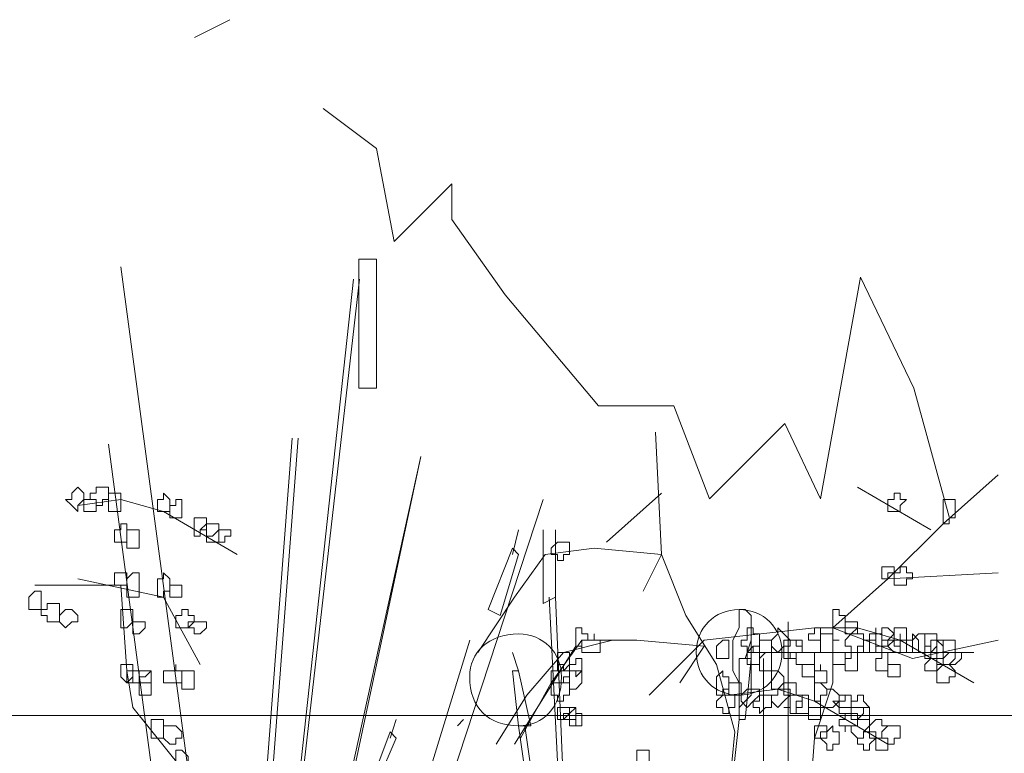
# Model space of a CAD drawing. Header units: millimetres. Extents: x 14400 to 93787, y -21104 to 39413.
# Tile 306 of 328: x 62908 to 62935, y 19719 to 19739. Entities that reach past the tile are written whole.
import ezdxf

# ---------------------------------------------------------------- set-up
doc = ezdxf.new("R2010")
doc.units = ezdxf.units.MM
doc.layers.add('_MODUS - zielen', color=66, linetype='Continuous', lineweight=9)
doc.layers.add('Widok', color=1, linetype='Continuous', lineweight=15)

msp = doc.modelspace()

# ---------------------------------------------------------------- linework, layer by layer
at = {"layer": '_MODUS - zielen', "transparency": 33554687}
for p, q in [((62913.05919, 19738.26269), (62914.01919, 19738.74269)), ((62917.97919, 19735.26269), (62916.53919, 19736.34269)), ((62918.45919, 19732.74269), (62917.97919, 19735.26269)), ((62920.01919, 19734.30269), (62918.45919, 19732.74269)), ((62920.01919, 19733.34269), (62920.01919, 19734.30269)), ((62921.45919, 19731.30269), (62920.01919, 19733.34269)), ((62917.97919, 19732.26269), (62917.49919, 19732.26269)), ((62917.49919, 19732.26269), (62917.49919, 19728.78269)), ((62917.97919, 19728.78269), (62917.97919, 19732.26269)), ((62931.05919, 19731.78269), (62929.97919, 19725.78269)), ((62932.49919, 19728.78269), (62931.05919, 19731.78269)), ((62923.97919, 19728.30269), (62921.45919, 19731.30269)), ((62917.49919, 19728.78269), (62917.97919, 19728.78269)), ((62933.45919, 19725.30269), (62932.49919, 19728.78269)), ((62926.01919, 19728.30269), (62923.97919, 19728.30269)), ((62926.97919, 19725.78269), (62926.01919, 19728.30269)), ((62929.01919, 19727.82269), (62926.97919, 19725.78269)), ((62929.97919, 19725.78269), (62929.01919, 19727.82269))]:
    msp.add_line(p, q, dxfattribs=at)
for points in [[(62911.06705, 19732.05901), (62914.87271, 19703.59929), (62914.87271, 19703.59929)], [(62911.06705, 19732.05901), (62914.87271, 19703.59929), (62914.87271, 19703.59929)], [(62917.35466, 19731.72808), (62914.21086, 19702.77197), (62914.21086, 19702.77197)], [(62917.52013, 19731.72808), (62914.21086, 19702.77197), (62914.21086, 19702.77197)], [(62915.70003, 19727.42603), (62913.87993, 19703.59929), (62913.87993, 19703.59929)], [(62915.86549, 19727.42603), (62914.04539, 19703.59929), (62914.04539, 19703.59929)], [(62926.17771, 19714.35441), (62927.50142, 19717.82915), (62927.66688, 19719.48378), (62927.17049, 19721.30388), (62926.34318, 19722.62759), (62925.68132, 19724.28222), (62925.51586, 19727.59149)], [(62910.73612, 19727.26056), (62913.87993, 19703.59929), (62913.87993, 19703.59929)], [(62910.73612, 19727.26056), (62913.87993, 19703.59929), (62913.87993, 19703.59929)], [(62919.17476, 19726.92964), (62914.04539, 19703.59929), (62914.04539, 19703.59929)], [(62919.17476, 19726.92964), (62914.21086, 19703.59929), (62914.21086, 19703.59929)], [(62929.65244, 19714.85081), (62929.65244, 19717.16729), (62929.81791, 19719.31832), (62930.3143, 19720.80749), (62930.3143, 19722.29666), (62931.80347, 19723.62037), (62933.29264, 19725.10954), (62934.78181, 19726.43325)], [(62930.97615, 19726.10232), (62932.96171, 19724.94408), (62932.96171, 19724.94408)], [(62909.90881, 19725.60593), (62911.06705, 19725.77139), (62912.22529, 19725.44047), (62914.21086, 19724.28222)], [(62922.48403, 19725.77139), (62915.20364, 19703.59929), (62915.20364, 19703.59929)], [(62922.48403, 19725.77139), (62915.20364, 19703.59929), (62915.20364, 19703.59929)], [(62924.19215, 19724.61315), (62925.68132, 19725.93686), (62925.68132, 19725.93686)], [(62921.82218, 19724.94408), (62921.65671, 19724.28222), (62921.65671, 19724.28222)], [(62922.48403, 19724.94408), (62922.48403, 19722.95851), (62922.81496, 19723.12398)], [(62922.81496, 19724.94408), (62922.81496, 19723.12398), (62922.81496, 19723.12398)], [(62925.18493, 19723.28944), (62925.68132, 19724.28222), (62923.86122, 19724.44769), (62922.53752, 19724.28222), (62921.7102, 19723.12398), (62920.71742, 19721.63481)], [(62921.82218, 19724.28222), (62921.65671, 19724.44769), (62920.99486, 19722.79305), (62921.32578, 19722.62759)], [(62921.82218, 19724.28222), (62921.32578, 19722.62759), (62921.32578, 19722.62759)], [(62909.90881, 19723.62037), (62912.22529, 19723.12398), (62913.21808, 19721.30388)], [(62930.3143, 19722.29666), (62931.80347, 19723.62037), (62934.78181, 19723.78583)], [(62908.75056, 19723.45491), (62911.06705, 19723.45491), (62911.23251, 19721.13842), (62911.39798, 19720.14564), (62912.72168, 19718.491), (62913.21808, 19717.33276)], [(62922.64949, 19723.12398), (62923.64227, 19703.43383), (62922.81496, 19723.12398)], [(62925.35039, 19720.47656), (62926.83957, 19721.96573), (62929.81791, 19722.29666), (62930.97615, 19722.29666), (62932.1344, 19721.96573), (62934.11996, 19720.80749)], [(62929.10257, 19722.46212), (62929.10257, 19703.43383), (62929.10257, 19703.43383)], [(62930.3143, 19722.29666), (62932.46532, 19721.46934), (62934.78181, 19721.96573)], [(62924.35761, 19721.96573), (62923.03391, 19721.63481), (62922.04113, 19720.47656), (62921.21381, 19719.15286)], [(62923.36483, 19721.80027), (62922.53752, 19720.47656), (62921.7102, 19719.15286)], [(62926.17771, 19720.80749), (62926.83957, 19721.80027), (62925.01947, 19721.96573), (62923.5303, 19721.96573), (62922.70298, 19720.80749), (62921.87566, 19719.31832)], [(62928.10979, 19721.96573), (62927.94432, 19721.46934), (62927.94432, 19721.46934)], [(62921.65671, 19721.63481), (62921.82218, 19721.13842), (62921.82218, 19721.13842)], [(62927.99781, 19721.63481), (62929.65244, 19721.63481), (62931.14162, 19721.63481), (62934.11996, 19721.63481)], [(62928.10979, 19721.46934), (62927.77886, 19721.46934), (62927.77886, 19719.81471), (62927.94432, 19719.81471)], [(62928.10979, 19721.46934), (62927.94432, 19719.81471), (62927.94432, 19719.81471)], [(62928.44071, 19721.46934), (62928.44071, 19703.43383), (62928.44071, 19703.43383)], [(62921.82218, 19721.13842), (62921.65671, 19721.13842), (62921.82218, 19719.64925), (62922.1531, 19719.64925)], [(62921.82218, 19721.13842), (62922.1531, 19719.64925), (62922.1531, 19719.64925)], [(62927.50142, 19720.47656), (62928.82513, 19720.64203), (62929.81791, 19720.3111), (62931.80347, 19719.15286)], [(62918.51291, 19719.81471), (62918.34744, 19719.31832), (62918.34744, 19719.31832)], [(62920.16754, 19719.64925), (62920.333, 19719.81471), (62920.333, 19719.81471)], [(62921.82218, 19719.64925), (62924.13866, 19703.43383), (62924.13866, 19703.43383)], [(62921.98764, 19719.64925), (62924.30413, 19703.43383), (62924.30413, 19703.43383)], [(62927.77886, 19719.81471), (62925.95876, 19703.43383), (62925.95876, 19703.43383)], [(62927.77886, 19719.81471), (62925.95876, 19703.43383), (62925.95876, 19703.43383)], [(62918.51291, 19719.31832), (62918.34744, 19719.48378), (62917.85105, 19718.16007), (62918.01652, 19718.16007)], [(62918.51291, 19719.31832), (62918.01652, 19718.16007), (62918.01652, 19718.16007)]]:
    msp.add_lwpolyline(points, dxfattribs=at)
for points in [[(62909.90881, 19726.10232), (62910.07427, 19725.93686), (62910.07427, 19725.77139), (62910.07427, 19725.77139), (62909.90881, 19725.60593), (62909.90881, 19725.60593), (62909.90881, 19725.44047), (62909.74334, 19725.60593), (62909.57788, 19725.77139), (62909.57788, 19725.77139), (62909.74334, 19725.77139), (62909.74334, 19725.93686)], [(62910.57066, 19726.10232), (62910.73612, 19726.10232), (62910.73612, 19725.93686), (62910.73612, 19725.77139), (62910.73612, 19725.77139), (62910.57066, 19725.77139), (62910.57066, 19725.60593), (62910.4052, 19725.60593), (62910.4052, 19725.60593), (62910.4052, 19725.77139), (62910.23973, 19725.77139), (62910.23973, 19725.77139), (62910.23973, 19725.93686), (62910.4052, 19725.93686), (62910.4052, 19726.10232), (62910.4052, 19726.10232)], [(62910.57066, 19726.10232), (62910.73612, 19726.10232), (62910.73612, 19725.93686), (62910.73612, 19725.77139), (62910.73612, 19725.77139), (62910.57066, 19725.77139), (62910.57066, 19725.60593), (62910.4052, 19725.60593), (62910.4052, 19725.60593), (62910.4052, 19725.77139), (62910.23973, 19725.77139), (62910.23973, 19725.77139), (62910.23973, 19725.93686), (62910.4052, 19725.93686), (62910.4052, 19726.10232), (62910.4052, 19726.10232)], [(62910.4052, 19725.77139), (62910.4052, 19725.77139), (62910.4052, 19725.77139), (62910.4052, 19725.60593), (62910.4052, 19725.60593), (62910.4052, 19725.44047), (62910.4052, 19725.44047), (62910.23973, 19725.44047), (62910.07427, 19725.44047), (62910.07427, 19725.44047), (62910.07427, 19725.44047), (62910.07427, 19725.60593), (62910.07427, 19725.77139), (62910.07427, 19725.77139), (62910.07427, 19725.77139), (62910.23973, 19725.77139)], [(62910.90159, 19725.93686), (62911.06705, 19725.93686), (62911.06705, 19725.77139), (62911.06705, 19725.77139), (62911.06705, 19725.60593), (62911.06705, 19725.44047), (62910.90159, 19725.44047), (62910.90159, 19725.44047), (62910.73612, 19725.44047), (62910.73612, 19725.44047), (62910.73612, 19725.44047), (62910.73612, 19725.60593), (62910.73612, 19725.77139), (62910.73612, 19725.77139), (62910.73612, 19725.77139), (62910.73612, 19725.93686)], [(62910.90159, 19725.93686), (62911.06705, 19725.93686), (62911.06705, 19725.77139), (62911.06705, 19725.77139), (62911.06705, 19725.60593), (62911.06705, 19725.44047), (62910.90159, 19725.44047), (62910.90159, 19725.44047), (62910.73612, 19725.44047), (62910.73612, 19725.44047), (62910.73612, 19725.44047), (62910.73612, 19725.60593), (62910.73612, 19725.77139), (62910.73612, 19725.77139), (62910.73612, 19725.77139), (62910.73612, 19725.93686)], [(62912.22529, 19725.93686), (62912.39076, 19725.77139), (62912.39076, 19725.77139), (62912.39076, 19725.60593), (62912.39076, 19725.44047), (62912.22529, 19725.44047), (62912.22529, 19725.44047), (62912.22529, 19725.44047), (62912.05983, 19725.44047), (62912.05983, 19725.60593), (62912.05983, 19725.77139), (62912.05983, 19725.77139), (62912.22529, 19725.77139)], [(62912.72168, 19725.77139), (62912.72168, 19725.60593), (62912.72168, 19725.44047), (62912.72168, 19725.44047), (62912.72168, 19725.44047), (62912.72168, 19725.275), (62912.55622, 19725.275), (62912.55622, 19725.275), (62912.39076, 19725.275), (62912.39076, 19725.44047), (62912.39076, 19725.44047), (62912.39076, 19725.60593), (62912.55622, 19725.60593), (62912.55622, 19725.77139), (62912.55622, 19725.77139)], [(62932.1344, 19725.93686), (62932.1344, 19725.77139), (62932.29986, 19725.77139), (62932.29986, 19725.77139), (62932.1344, 19725.60593), (62932.1344, 19725.44047), (62932.1344, 19725.44047), (62931.96893, 19725.44047), (62931.80347, 19725.44047), (62931.80347, 19725.60593), (62931.80347, 19725.77139), (62931.80347, 19725.77139), (62931.96893, 19725.77139), (62931.96893, 19725.93686)], [(62933.62357, 19725.77139), (62933.62357, 19725.60593), (62933.62357, 19725.44047), (62933.62357, 19725.44047), (62933.62357, 19725.44047), (62933.62357, 19725.275), (62933.4581, 19725.275), (62933.4581, 19725.10954), (62933.29264, 19725.10954), (62933.29264, 19725.275), (62933.29264, 19725.44047), (62933.29264, 19725.44047), (62933.29264, 19725.60593), (62933.29264, 19725.60593), (62933.29264, 19725.77139), (62933.4581, 19725.77139)], [(62913.38354, 19725.275), (62913.38354, 19725.10954), (62913.38354, 19725.10954), (62913.38354, 19725.10954), (62913.38354, 19724.94408), (62913.38354, 19724.94408), (62913.38354, 19724.94408), (62913.21808, 19724.94408), (62913.21808, 19724.77861), (62913.05261, 19724.77861), (62913.05261, 19724.94408), (62913.05261, 19724.94408), (62913.05261, 19724.94408), (62913.05261, 19725.10954), (62913.05261, 19725.10954), (62913.05261, 19725.10954), (62913.05261, 19725.275), (62913.21808, 19725.275)], [(62911.23251, 19725.10954), (62911.23251, 19724.94408), (62911.23251, 19724.94408), (62911.23251, 19724.77861), (62911.23251, 19724.77861), (62911.23251, 19724.61315), (62911.06705, 19724.61315), (62911.06705, 19724.61315), (62911.06705, 19724.61315), (62910.90159, 19724.61315), (62910.90159, 19724.77861), (62910.90159, 19724.94408), (62910.90159, 19724.94408), (62911.06705, 19724.94408), (62911.06705, 19725.10954)], [(62911.56344, 19724.94408), (62911.56344, 19724.77861), (62911.56344, 19724.61315), (62911.56344, 19724.61315), (62911.56344, 19724.44769), (62911.39798, 19724.44769), (62911.23251, 19724.44769), (62911.23251, 19724.61315), (62911.23251, 19724.61315), (62911.23251, 19724.77861), (62911.23251, 19724.94408), (62911.39798, 19724.94408)], [(62913.549, 19725.10954), (62913.71447, 19725.10954), (62913.71447, 19725.10954), (62913.71447, 19724.94408), (62913.71447, 19724.94408), (62913.549, 19724.77861), (62913.38354, 19724.77861), (62913.38354, 19724.77861), (62913.38354, 19724.94408), (62913.21808, 19724.94408), (62913.21808, 19724.94408), (62913.38354, 19725.10954), (62913.38354, 19725.10954), (62913.38354, 19725.10954)], [(62913.71447, 19725.10954), (62913.71447, 19725.10954), (62913.71447, 19724.94408), (62913.71447, 19724.94408), (62913.71447, 19724.77861), (62913.71447, 19724.61315), (62913.549, 19724.61315), (62913.38354, 19724.61315), (62913.38354, 19724.77861), (62913.38354, 19724.77861), (62913.38354, 19724.94408), (62913.38354, 19724.94408), (62913.38354, 19724.94408), (62913.38354, 19725.10954), (62913.549, 19725.10954)], [(62913.87993, 19724.94408), (62913.87993, 19724.94408), (62914.04539, 19724.94408), (62914.04539, 19724.77861), (62913.87993, 19724.77861), (62913.87993, 19724.61315), (62913.87993, 19724.61315), (62913.71447, 19724.61315), (62913.71447, 19724.61315), (62913.71447, 19724.61315), (62913.71447, 19724.77861), (62913.71447, 19724.94408), (62913.71447, 19724.94408), (62913.71447, 19724.94408)], [(62923.03391, 19724.61315), (62923.03391, 19724.61315), (62923.19937, 19724.61315), (62923.19937, 19724.44769), (62923.19937, 19724.28222), (62923.03391, 19724.28222), (62923.03391, 19724.28222), (62923.03391, 19724.28222), (62923.03391, 19724.11676), (62922.86844, 19724.11676), (62922.86844, 19724.28222), (62922.70298, 19724.28222), (62922.70298, 19724.28222), (62922.70298, 19724.44769), (62922.86844, 19724.61315), (62922.86844, 19724.61315)], [(62931.80347, 19723.9513), (62931.96893, 19723.9513), (62931.96893, 19723.9513), (62931.96893, 19723.78583), (62931.96893, 19723.78583), (62931.80347, 19723.78583), (62931.80347, 19723.62037), (62931.80347, 19723.62037), (62931.63801, 19723.62037), (62931.63801, 19723.78583), (62931.63801, 19723.78583), (62931.63801, 19723.9513), (62931.63801, 19723.9513)], [(62932.29986, 19723.9513), (62932.29986, 19723.78583), (62932.46532, 19723.78583), (62932.46532, 19723.78583), (62932.46532, 19723.62037), (62932.29986, 19723.62037), (62932.29986, 19723.45491), (62932.1344, 19723.45491), (62932.1344, 19723.45491), (62932.1344, 19723.45491), (62932.1344, 19723.45491), (62931.96893, 19723.45491), (62931.96893, 19723.62037), (62931.96893, 19723.78583), (62931.96893, 19723.78583), (62932.1344, 19723.78583), (62932.1344, 19723.9513), (62932.1344, 19723.9513)], [(62911.23251, 19723.78583), (62911.23251, 19723.78583), (62911.23251, 19723.78583), (62911.23251, 19723.62037), (62911.23251, 19723.45491), (62911.23251, 19723.45491), (62911.23251, 19723.45491), (62911.06705, 19723.45491), (62911.06705, 19723.45491), (62910.90159, 19723.45491), (62910.90159, 19723.45491), (62910.90159, 19723.62037), (62910.90159, 19723.78583), (62911.06705, 19723.78583), (62911.06705, 19723.78583), (62911.06705, 19723.78583)], [(62911.56344, 19723.78583), (62911.56344, 19723.62037), (62911.56344, 19723.45491), (62911.56344, 19723.45491), (62911.56344, 19723.28944), (62911.56344, 19723.28944), (62911.56344, 19723.12398), (62911.39798, 19723.12398), (62911.23251, 19723.12398), (62911.23251, 19723.28944), (62911.23251, 19723.45491), (62911.23251, 19723.45491), (62911.23251, 19723.45491), (62911.23251, 19723.62037), (62911.39798, 19723.78583)], [(62912.22529, 19723.78583), (62912.39076, 19723.62037), (62912.39076, 19723.45491), (62912.39076, 19723.45491), (62912.39076, 19723.28944), (62912.22529, 19723.28944), (62912.22529, 19723.12398), (62912.22529, 19723.12398), (62912.05983, 19723.12398), (62912.05983, 19723.28944), (62912.05983, 19723.45491), (62912.05983, 19723.45491), (62912.05983, 19723.62037), (62912.22529, 19723.62037)], [(62912.72168, 19723.45491), (62912.72168, 19723.45491), (62912.72168, 19723.45491), (62912.72168, 19723.28944), (62912.72168, 19723.12398), (62912.72168, 19723.12398), (62912.72168, 19723.12398), (62912.55622, 19723.12398), (62912.55622, 19723.12398), (62912.39076, 19723.12398), (62912.39076, 19723.12398), (62912.39076, 19723.28944), (62912.39076, 19723.45491), (62912.55622, 19723.45491), (62912.55622, 19723.45491), (62912.55622, 19723.45491)], [(62908.91603, 19723.28944), (62908.91603, 19723.12398), (62908.91603, 19723.12398), (62908.91603, 19722.95851), (62908.91603, 19722.95851), (62908.91603, 19722.79305), (62908.75056, 19722.79305), (62908.5851, 19722.79305), (62908.5851, 19722.79305), (62908.5851, 19722.79305), (62908.5851, 19722.95851), (62908.5851, 19723.12398), (62908.5851, 19723.12398), (62908.5851, 19723.12398), (62908.75056, 19723.28944)], [(62909.24695, 19722.95851), (62909.41242, 19722.95851), (62909.41242, 19722.79305), (62909.41242, 19722.79305), (62909.41242, 19722.62759), (62909.41242, 19722.46212), (62909.24695, 19722.46212), (62909.24695, 19722.46212), (62909.08149, 19722.46212), (62909.08149, 19722.62759), (62908.91603, 19722.62759), (62908.91603, 19722.79305), (62909.08149, 19722.79305), (62909.08149, 19722.79305), (62909.08149, 19722.95851)], [(62909.74334, 19722.79305), (62909.90881, 19722.62759), (62909.90881, 19722.46212), (62909.74334, 19722.46212), (62909.74334, 19722.46212), (62909.57788, 19722.29666), (62909.57788, 19722.29666), (62909.41242, 19722.46212), (62909.41242, 19722.46212), (62909.41242, 19722.62759), (62909.57788, 19722.79305), (62909.57788, 19722.79305), (62909.57788, 19722.79305)], [(62911.23251, 19722.79305), (62911.39798, 19722.79305), (62911.39798, 19722.62759), (62911.39798, 19722.46212), (62911.39798, 19722.46212), (62911.23251, 19722.29666), (62911.23251, 19722.29666), (62911.06705, 19722.29666), (62911.06705, 19722.46212), (62911.06705, 19722.46212), (62911.06705, 19722.62759), (62911.06705, 19722.62759), (62911.06705, 19722.79305)], [(62912.88715, 19722.79305), (62912.88715, 19722.62759), (62913.05261, 19722.62759), (62913.05261, 19722.46212), (62913.05261, 19722.46212), (62912.88715, 19722.46212), (62912.88715, 19722.29666), (62912.72168, 19722.29666), (62912.72168, 19722.29666), (62912.72168, 19722.29666), (62912.72168, 19722.29666), (62912.55622, 19722.29666), (62912.55622, 19722.46212), (62912.55622, 19722.46212), (62912.55622, 19722.62759), (62912.72168, 19722.62759), (62912.72168, 19722.79305), (62912.72168, 19722.79305)], [(62927.77886, 19722.79305), (62927.94432, 19722.79305), (62927.94432, 19722.79305), (62928.10979, 19722.62759), (62928.10979, 19722.46212), (62928.10979, 19722.29666), (62928.10979, 19721.96573), (62928.10979, 19721.80027), (62928.10979, 19721.63481), (62928.10979, 19721.30388), (62928.10979, 19721.13842), (62928.10979, 19720.80749), (62928.10979, 19720.64203), (62928.10979, 19720.47656), (62927.94432, 19720.3111), (62927.77886, 19720.14564), (62927.77886, 19720.3111), (62927.77886, 19720.47656), (62927.77886, 19720.64203), (62927.77886, 19720.80749), (62927.6134, 19721.13842), (62927.6134, 19721.30388), (62927.6134, 19721.63481), (62927.6134, 19721.80027), (62927.6134, 19721.96573), (62927.77886, 19722.29666), (62927.77886, 19722.46212), (62927.77886, 19722.62759)], [(62930.47976, 19722.62759), (62930.64523, 19722.62759), (62930.64523, 19722.46212), (62930.64523, 19722.46212), (62930.64523, 19722.29666), (62930.47976, 19722.29666), (62930.47976, 19722.29666), (62930.3143, 19722.29666), (62930.3143, 19722.29666), (62930.3143, 19722.29666), (62930.3143, 19722.46212), (62930.3143, 19722.46212), (62930.3143, 19722.62759), (62930.3143, 19722.62759), (62930.3143, 19722.79305), (62930.47976, 19722.79305)], [(62911.56344, 19722.46212), (62911.7289, 19722.46212), (62911.7289, 19722.46212), (62911.7289, 19722.29666), (62911.7289, 19722.29666), (62911.56344, 19722.1312), (62911.56344, 19722.1312), (62911.39798, 19722.1312), (62911.39798, 19722.29666), (62911.39798, 19722.29666), (62911.39798, 19722.46212), (62911.39798, 19722.46212)], [(62913.21808, 19722.46212), (62913.38354, 19722.46212), (62913.38354, 19722.46212), (62913.38354, 19722.29666), (62913.38354, 19722.29666), (62913.21808, 19722.1312), (62913.05261, 19722.1312), (62913.05261, 19722.1312), (62913.05261, 19722.29666), (62912.88715, 19722.29666), (62912.88715, 19722.29666), (62913.05261, 19722.46212), (62913.05261, 19722.46212), (62913.05261, 19722.46212)], [(62923.5303, 19722.29666), (62923.5303, 19722.1312), (62923.69576, 19722.1312), (62923.69576, 19721.96573), (62923.5303, 19721.96573), (62923.5303, 19721.96573), (62923.5303, 19721.80027), (62923.5303, 19721.80027), (62923.36483, 19721.80027), (62923.36483, 19721.80027), (62923.36483, 19721.96573), (62923.36483, 19721.96573), (62923.36483, 19722.1312), (62923.36483, 19722.29666)], [(62928.16327, 19722.1312), (62928.32874, 19722.1312), (62928.32874, 19721.96573), (62928.32874, 19721.96573), (62928.32874, 19721.80027), (62928.16327, 19721.80027), (62928.16327, 19721.63481), (62927.99781, 19721.63481), (62927.99781, 19721.63481), (62927.99781, 19721.80027), (62927.83235, 19721.80027), (62927.83235, 19721.96573), (62927.83235, 19721.96573), (62927.99781, 19721.96573), (62927.99781, 19722.1312), (62927.99781, 19722.1312), (62927.99781, 19722.29666), (62928.16327, 19722.29666)], [(62928.99059, 19722.1312), (62929.15605, 19721.96573), (62929.15605, 19721.96573), (62928.99059, 19721.96573), (62928.99059, 19721.80027), (62928.82513, 19721.63481), (62928.82513, 19721.63481), (62928.65966, 19721.80027), (62928.65966, 19721.96573), (62928.65966, 19721.96573), (62928.82513, 19722.1312), (62928.82513, 19722.1312), (62928.82513, 19722.29666)], [(62929.98337, 19722.29666), (62929.98337, 19722.29666), (62929.98337, 19722.1312), (62929.98337, 19721.96573), (62929.98337, 19721.96573), (62929.81791, 19721.96573), (62929.81791, 19721.96573), (62929.65244, 19721.96573), (62929.65244, 19722.1312), (62929.81791, 19722.1312), (62929.81791, 19722.29666), (62929.81791, 19722.29666)], [(62930.97615, 19722.46212), (62930.97615, 19722.46212), (62930.97615, 19722.46212), (62930.97615, 19722.29666), (62930.97615, 19722.29666), (62930.97615, 19722.29666), (62930.97615, 19722.1312), (62930.81069, 19722.1312), (62930.64523, 19722.1312), (62930.64523, 19722.1312), (62930.64523, 19722.29666), (62930.64523, 19722.29666), (62930.64523, 19722.46212), (62930.64523, 19722.46212), (62930.64523, 19722.46212), (62930.81069, 19722.46212)], [(62930.97615, 19722.29666), (62930.97615, 19722.1312), (62931.14162, 19722.1312), (62931.14162, 19721.96573), (62931.14162, 19721.96573), (62931.14162, 19721.80027), (62930.97615, 19721.80027), (62930.97615, 19721.63481), (62930.81069, 19721.63481), (62930.81069, 19721.80027), (62930.64523, 19721.80027), (62930.64523, 19721.96573), (62930.64523, 19721.96573), (62930.81069, 19722.1312)], [(62931.47254, 19722.1312), (62931.63801, 19722.1312), (62931.63801, 19721.96573), (62931.63801, 19721.96573), (62931.63801, 19721.80027), (62931.47254, 19721.80027), (62931.47254, 19721.63481), (62931.47254, 19721.63481), (62931.30708, 19721.63481), (62931.30708, 19721.80027), (62931.30708, 19721.80027), (62931.30708, 19721.96573), (62931.30708, 19721.96573), (62931.30708, 19722.1312), (62931.47254, 19722.1312), (62931.47254, 19722.29666)], [(62931.80347, 19722.29666), (62931.96893, 19722.1312), (62931.96893, 19721.96573), (62931.96893, 19721.96573), (62931.80347, 19721.96573), (62931.80347, 19721.80027), (62931.80347, 19721.80027), (62931.63801, 19721.80027), (62931.47254, 19721.80027), (62931.47254, 19721.96573), (62931.47254, 19721.96573), (62931.47254, 19722.1312), (62931.63801, 19722.1312), (62931.63801, 19722.29666)], [(62932.1344, 19722.29666), (62932.29986, 19722.29666), (62932.29986, 19722.1312), (62932.29986, 19721.96573), (62932.29986, 19721.96573), (62932.1344, 19721.96573), (62932.1344, 19721.80027), (62932.1344, 19721.80027), (62931.96893, 19721.80027), (62931.96893, 19721.96573), (62931.80347, 19721.96573), (62931.80347, 19721.96573), (62931.96893, 19722.1312), (62931.96893, 19722.29666)], [(62923.86122, 19721.96573), (62924.02669, 19721.96573), (62924.02669, 19721.96573), (62924.02669, 19721.80027), (62924.02669, 19721.63481), (62923.86122, 19721.63481), (62923.86122, 19721.63481), (62923.86122, 19721.63481), (62923.69576, 19721.63481), (62923.69576, 19721.63481), (62923.5303, 19721.63481), (62923.5303, 19721.80027), (62923.5303, 19721.96573), (62923.69576, 19721.96573), (62923.86122, 19721.96573), (62923.86122, 19722.1312), (62923.86122, 19722.1312)], [(62930.3143, 19722.1312), (62930.3143, 19721.96573), (62930.47976, 19721.96573), (62930.47976, 19721.96573), (62930.3143, 19721.96573), (62930.3143, 19721.80027), (62930.3143, 19721.63481), (62930.3143, 19721.63481), (62930.14884, 19721.63481), (62929.98337, 19721.63481), (62929.98337, 19721.80027), (62929.98337, 19721.96573), (62929.98337, 19721.96573), (62929.98337, 19722.1312), (62930.14884, 19722.1312)], [(62932.1344, 19721.96573), (62932.29986, 19721.96573), (62932.29986, 19721.96573), (62932.29986, 19721.80027), (62932.29986, 19721.63481), (62932.1344, 19721.63481), (62932.1344, 19721.63481), (62932.1344, 19721.63481), (62931.96893, 19721.63481), (62931.96893, 19721.63481), (62931.80347, 19721.80027), (62931.96893, 19721.96573), (62931.96893, 19721.96573), (62932.1344, 19721.96573), (62932.1344, 19722.1312)], [(62932.63079, 19721.96573), (62932.63079, 19721.96573), (62932.63079, 19721.96573), (62932.63079, 19721.80027), (62932.63079, 19721.80027), (62932.63079, 19721.63481), (62932.46532, 19721.63481), (62932.46532, 19721.63481), (62932.29986, 19721.63481), (62932.29986, 19721.63481), (62932.29986, 19721.80027), (62932.29986, 19721.96573), (62932.29986, 19721.96573), (62932.46532, 19721.96573), (62932.46532, 19721.96573), (62932.46532, 19722.1312)], [(62932.63079, 19722.1312), (62932.79625, 19722.1312), (62932.79625, 19721.96573), (62932.79625, 19721.96573), (62932.79625, 19721.80027), (62932.79625, 19721.63481), (62932.63079, 19721.63481), (62932.63079, 19721.63481), (62932.46532, 19721.63481), (62932.46532, 19721.80027), (62932.46532, 19721.96573), (62932.46532, 19721.96573)], [(62932.96171, 19722.1312), (62933.12718, 19722.1312), (62933.12718, 19721.96573), (62933.12718, 19721.96573), (62933.12718, 19721.80027), (62932.96171, 19721.63481), (62932.96171, 19721.63481), (62932.79625, 19721.63481), (62932.79625, 19721.80027), (62932.79625, 19721.96573), (62932.79625, 19721.96573), (62932.79625, 19722.1312)], [(62914.87271, 19703.59929), (62920.49847, 19721.96573)], [(62927.33596, 19721.96573), (62927.50142, 19721.96573), (62927.50142, 19721.80027), (62927.50142, 19721.63481), (62927.50142, 19721.63481), (62927.50142, 19721.46934), (62927.33596, 19721.46934), (62927.33596, 19721.46934), (62927.17049, 19721.46934), (62927.17049, 19721.63481), (62927.17049, 19721.63481), (62927.17049, 19721.80027)], [(62928.32874, 19721.80027), (62928.32874, 19721.63481), (62928.32874, 19721.63481), (62928.32874, 19721.63481), (62928.32874, 19721.46934), (62928.32874, 19721.30388), (62928.32874, 19721.30388), (62928.16327, 19721.30388), (62927.99781, 19721.30388), (62927.99781, 19721.30388), (62927.99781, 19721.30388), (62927.99781, 19721.46934), (62927.99781, 19721.63481), (62927.99781, 19721.63481), (62928.16327, 19721.80027)], [(62928.4942, 19721.96573), (62928.65966, 19721.96573), (62928.65966, 19721.96573), (62928.65966, 19721.80027), (62928.65966, 19721.63481), (62928.65966, 19721.63481), (62928.4942, 19721.63481), (62928.32874, 19721.46934), (62928.32874, 19721.63481), (62928.32874, 19721.63481), (62928.32874, 19721.63481), (62928.32874, 19721.80027), (62928.32874, 19721.96573), (62928.32874, 19721.96573), (62928.32874, 19721.96573)], [(62929.32152, 19721.96573), (62929.32152, 19721.80027), (62929.48698, 19721.80027), (62929.48698, 19721.63481), (62929.32152, 19721.63481), (62929.32152, 19721.46934), (62929.15605, 19721.46934), (62929.15605, 19721.46934), (62928.99059, 19721.46934), (62928.99059, 19721.63481), (62928.99059, 19721.63481), (62928.99059, 19721.80027), (62929.15605, 19721.80027), (62929.15605, 19721.96573), (62929.15605, 19721.96573)], [(62929.32152, 19721.96573), (62929.48698, 19721.96573), (62929.48698, 19721.80027), (62929.48698, 19721.63481), (62929.32152, 19721.63481), (62929.15605, 19721.63481), (62929.15605, 19721.46934), (62929.15605, 19721.63481), (62928.99059, 19721.63481), (62928.99059, 19721.63481), (62928.99059, 19721.80027), (62929.15605, 19721.80027), (62929.15605, 19721.96573), (62929.15605, 19721.96573)], [(62931.30708, 19721.96573), (62931.47254, 19721.96573), (62931.47254, 19721.96573), (62931.47254, 19721.80027), (62931.47254, 19721.63481), (62931.47254, 19721.63481), (62931.30708, 19721.63481), (62931.30708, 19721.63481), (62931.14162, 19721.63481), (62931.14162, 19721.63481), (62931.14162, 19721.80027), (62931.14162, 19721.96573)], [(62931.96893, 19721.96573), (62931.96893, 19721.96573), (62932.1344, 19721.96573), (62932.1344, 19721.80027), (62932.1344, 19721.63481), (62931.96893, 19721.63481), (62931.96893, 19721.63481), (62931.80347, 19721.63481), (62931.80347, 19721.46934), (62931.80347, 19721.46934), (62931.80347, 19721.63481), (62931.63801, 19721.63481), (62931.63801, 19721.63481), (62931.63801, 19721.80027), (62931.63801, 19721.96573), (62931.80347, 19721.96573), (62931.80347, 19721.96573), (62931.80347, 19721.96573)], [(62933.12718, 19721.96573), (62933.29264, 19721.80027), (62933.29264, 19721.63481), (62933.29264, 19721.63481), (62933.12718, 19721.63481), (62933.12718, 19721.46934), (62932.96171, 19721.46934), (62932.96171, 19721.46934), (62932.79625, 19721.46934), (62932.79625, 19721.63481), (62932.79625, 19721.63481), (62932.79625, 19721.80027), (62932.96171, 19721.80027), (62932.96171, 19721.96573), (62932.96171, 19721.96573)], [(62933.29264, 19721.96573), (62933.29264, 19721.96573), (62933.29264, 19721.80027), (62933.29264, 19721.63481), (62933.29264, 19721.63481), (62933.29264, 19721.46934), (62933.29264, 19721.46934), (62933.12718, 19721.46934), (62932.96171, 19721.46934), (62932.96171, 19721.63481), (62932.96171, 19721.63481), (62932.96171, 19721.63481), (62932.96171, 19721.63481), (62932.96171, 19721.80027), (62932.96171, 19721.96573), (62933.12718, 19721.96573)], [(62933.4581, 19721.96573), (62933.4581, 19721.96573), (62933.62357, 19721.96573), (62933.62357, 19721.80027), (62933.62357, 19721.63481), (62933.4581, 19721.63481), (62933.29264, 19721.46934), (62933.29264, 19721.46934), (62933.29264, 19721.63481), (62933.12718, 19721.63481), (62933.12718, 19721.63481), (62933.12718, 19721.80027), (62933.12718, 19721.96573), (62933.29264, 19721.96573), (62933.29264, 19721.96573)], [(62923.03391, 19721.63481), (62923.19937, 19721.63481), (62923.19937, 19721.46934), (62923.19937, 19721.30388), (62923.19937, 19721.30388), (62923.03391, 19721.13842), (62923.03391, 19721.13842), (62922.86844, 19721.13842), (62922.86844, 19721.30388), (62922.86844, 19721.30388), (62922.86844, 19721.46934), (62922.86844, 19721.63481)], [(62928.65966, 19721.63481), (62928.65966, 19721.63481), (62928.65966, 19721.46934), (62928.65966, 19721.30388), (62928.65966, 19721.30388), (62928.65966, 19721.13842), (62928.65966, 19721.13842), (62928.4942, 19721.13842), (62928.32874, 19721.13842), (62928.32874, 19721.30388), (62928.32874, 19721.30388), (62928.32874, 19721.46934), (62928.4942, 19721.63481)], [(62929.65244, 19721.63481), (62929.81791, 19721.63481), (62929.81791, 19721.63481), (62929.81791, 19721.46934), (62929.81791, 19721.30388), (62929.65244, 19721.30388), (62929.65244, 19721.30388), (62929.48698, 19721.30388), (62929.48698, 19721.30388), (62929.48698, 19721.30388), (62929.32152, 19721.30388), (62929.32152, 19721.46934), (62929.32152, 19721.63481), (62929.48698, 19721.63481), (62929.48698, 19721.63481), (62929.48698, 19721.63481)], [(62930.64523, 19721.63481), (62930.64523, 19721.63481), (62930.64523, 19721.63481), (62930.64523, 19721.46934), (62930.64523, 19721.30388), (62930.64523, 19721.30388), (62930.64523, 19721.30388), (62930.47976, 19721.30388), (62930.3143, 19721.30388), (62930.3143, 19721.30388), (62930.3143, 19721.46934), (62930.3143, 19721.63481), (62930.3143, 19721.63481), (62930.3143, 19721.63481), (62930.47976, 19721.63481)], [(62930.97615, 19721.46934), (62930.97615, 19721.46934), (62930.97615, 19721.30388), (62930.97615, 19721.30388), (62930.97615, 19721.13842), (62930.97615, 19721.13842), (62930.97615, 19721.13842), (62930.81069, 19721.13842), (62930.64523, 19721.13842), (62930.64523, 19721.13842), (62930.64523, 19721.30388), (62930.64523, 19721.30388), (62930.64523, 19721.46934), (62930.81069, 19721.46934), (62930.81069, 19721.63481), (62930.97615, 19721.63481)], [(62931.80347, 19721.63481), (62931.80347, 19721.46934), (62931.80347, 19721.46934), (62931.80347, 19721.30388), (62931.80347, 19721.30388), (62931.80347, 19721.13842), (62931.80347, 19721.13842), (62931.63801, 19721.13842), (62931.47254, 19721.13842), (62931.47254, 19721.13842), (62931.47254, 19721.13842), (62931.47254, 19721.30388), (62931.47254, 19721.30388), (62931.47254, 19721.46934), (62931.63801, 19721.46934), (62931.63801, 19721.63481)], [(62933.4581, 19721.63481), (62933.4581, 19721.63481), (62933.62357, 19721.63481), (62933.62357, 19721.46934), (62933.4581, 19721.30388), (62933.4581, 19721.30388), (62933.29264, 19721.30388), (62933.29264, 19721.30388), (62933.12718, 19721.30388), (62933.12718, 19721.30388), (62933.12718, 19721.46934), (62933.12718, 19721.63481), (62933.29264, 19721.63481), (62933.29264, 19721.63481)], [(62933.62357, 19721.63481), (62933.62357, 19721.63481), (62933.78903, 19721.63481), (62933.78903, 19721.46934), (62933.62357, 19721.30388), (62933.62357, 19721.30388), (62933.62357, 19721.30388), (62933.4581, 19721.30388), (62933.29264, 19721.30388), (62933.29264, 19721.30388), (62933.29264, 19721.46934), (62933.29264, 19721.63481), (62933.4581, 19721.63481)], [(62911.39798, 19721.30388), (62911.39798, 19721.30388), (62911.39798, 19721.13842), (62911.56344, 19721.13842), (62911.39798, 19721.13842), (62911.39798, 19720.97295), (62911.23251, 19720.80749), (62911.23251, 19720.80749), (62911.06705, 19720.97295), (62911.06705, 19721.13842), (62911.06705, 19721.13842), (62911.06705, 19721.30388), (62911.23251, 19721.30388), (62911.23251, 19721.30388), (62911.23251, 19721.30388)], [(62912.55622, 19721.13842), (62912.72168, 19721.13842), (62912.72168, 19721.13842), (62912.72168, 19720.97295), (62912.72168, 19720.80749), (62912.55622, 19720.80749), (62912.55622, 19720.80749), (62912.55622, 19720.80749), (62912.39076, 19720.80749), (62912.39076, 19720.80749), (62912.22529, 19720.80749), (62912.22529, 19720.97295), (62912.22529, 19721.13842), (62912.39076, 19721.13842), (62912.39076, 19721.13842), (62912.55622, 19721.13842), (62912.55622, 19721.30388), (62912.55622, 19721.30388)], [(62923.03391, 19721.30388), (62923.03391, 19721.13842), (62923.19937, 19721.13842), (62923.19937, 19721.13842), (62923.19937, 19720.97295), (62923.03391, 19720.97295), (62923.03391, 19720.80749), (62923.03391, 19720.80749), (62922.86844, 19720.80749), (62922.70298, 19720.80749), (62922.70298, 19720.97295), (62922.70298, 19721.13842), (62922.70298, 19721.13842), (62922.86844, 19721.13842), (62922.86844, 19721.30388)], [(62923.5303, 19721.46934), (62923.5303, 19721.30388), (62923.5303, 19721.30388), (62923.5303, 19721.30388), (62923.5303, 19721.13842), (62923.5303, 19721.13842), (62923.36483, 19720.97295), (62923.36483, 19720.97295), (62923.36483, 19721.13842), (62923.19937, 19721.13842), (62923.19937, 19721.13842), (62923.19937, 19721.30388), (62923.36483, 19721.30388), (62923.36483, 19721.46934), (62923.36483, 19721.46934)], [(62929.81791, 19721.30388), (62929.81791, 19721.30388), (62929.81791, 19721.13842), (62929.81791, 19721.13842), (62929.81791, 19721.13842), (62929.81791, 19720.97295), (62929.65244, 19720.97295), (62929.48698, 19720.97295), (62929.48698, 19721.13842), (62929.48698, 19721.13842), (62929.48698, 19721.30388), (62929.48698, 19721.30388), (62929.48698, 19721.30388), (62929.65244, 19721.30388)], [(62929.98337, 19721.13842), (62930.14884, 19721.13842), (62930.14884, 19721.13842), (62930.14884, 19720.97295), (62930.14884, 19720.80749), (62929.98337, 19720.80749), (62929.98337, 19720.80749), (62929.98337, 19720.80749), (62929.81791, 19720.80749), (62929.81791, 19720.80749), (62929.81791, 19720.97295), (62929.81791, 19721.13842), (62929.81791, 19721.13842), (62929.98337, 19721.13842), (62929.98337, 19721.30388), (62929.98337, 19721.30388)], [(62932.1344, 19721.30388), (62932.1344, 19721.30388), (62932.1344, 19721.30388), (62932.1344, 19721.13842), (62932.1344, 19721.13842), (62932.1344, 19720.97295), (62932.1344, 19720.97295), (62931.96893, 19720.97295), (62931.80347, 19720.97295), (62931.80347, 19721.13842), (62931.80347, 19721.13842), (62931.80347, 19721.30388), (62931.96893, 19721.30388)], [(62932.96171, 19721.46934), (62933.12718, 19721.46934), (62933.12718, 19721.30388), (62933.12718, 19721.30388), (62933.12718, 19721.13842), (62933.12718, 19721.13842), (62932.96171, 19721.13842), (62932.96171, 19721.13842), (62932.79625, 19721.13842), (62932.79625, 19721.13842), (62932.79625, 19721.30388), (62932.79625, 19721.30388)], [(62933.4581, 19721.30388), (62933.62357, 19721.13842), (62933.62357, 19721.13842), (62933.62357, 19720.97295), (62933.4581, 19720.97295), (62933.4581, 19720.80749), (62933.29264, 19720.80749), (62933.29264, 19720.80749), (62933.12718, 19720.80749), (62933.12718, 19720.97295), (62933.12718, 19721.13842), (62933.12718, 19721.13842), (62933.29264, 19721.30388), (62933.29264, 19721.30388)], [(62911.56344, 19721.13842), (62911.56344, 19721.13842), (62911.56344, 19720.97295), (62911.56344, 19720.80749), (62911.56344, 19720.80749), (62911.56344, 19720.80749), (62911.39798, 19720.80749), (62911.23251, 19720.80749), (62911.23251, 19720.80749), (62911.23251, 19720.80749), (62911.23251, 19720.97295), (62911.23251, 19721.13842), (62911.23251, 19721.13842), (62911.23251, 19721.13842), (62911.39798, 19721.13842)], [(62911.56344, 19721.13842), (62911.56344, 19721.13842), (62911.56344, 19720.97295), (62911.56344, 19720.80749), (62911.56344, 19720.80749), (62911.56344, 19720.80749), (62911.39798, 19720.80749), (62911.23251, 19720.80749), (62911.23251, 19720.80749), (62911.23251, 19720.80749), (62911.23251, 19720.97295), (62911.23251, 19721.13842), (62911.23251, 19721.13842), (62911.23251, 19721.13842), (62911.39798, 19721.13842)], [(62911.7289, 19721.13842), (62911.89437, 19721.13842), (62911.89437, 19721.13842), (62911.89437, 19720.97295), (62911.89437, 19720.80749), (62911.7289, 19720.80749), (62911.56344, 19720.80749), (62911.56344, 19720.80749), (62911.39798, 19720.80749), (62911.39798, 19720.97295), (62911.39798, 19721.13842), (62911.56344, 19721.13842), (62911.56344, 19721.13842), (62911.56344, 19721.13842)], [(62911.89437, 19720.97295), (62911.89437, 19720.97295), (62911.89437, 19720.80749), (62911.89437, 19720.80749), (62911.89437, 19720.64203), (62911.89437, 19720.64203), (62911.89437, 19720.47656), (62911.7289, 19720.47656), (62911.56344, 19720.47656), (62911.56344, 19720.64203), (62911.56344, 19720.64203), (62911.56344, 19720.80749), (62911.56344, 19720.80749), (62911.56344, 19720.80749), (62911.56344, 19720.97295), (62911.7289, 19720.97295), (62911.89437, 19721.13842)], [(62911.89437, 19720.97295), (62911.89437, 19720.97295), (62911.89437, 19720.80749), (62911.89437, 19720.80749), (62911.89437, 19720.64203), (62911.89437, 19720.64203), (62911.89437, 19720.47656), (62911.7289, 19720.47656), (62911.56344, 19720.47656), (62911.56344, 19720.64203), (62911.56344, 19720.64203), (62911.56344, 19720.80749), (62911.56344, 19720.80749), (62911.56344, 19720.80749), (62911.56344, 19720.97295), (62911.7289, 19720.97295), (62911.89437, 19721.13842)], [(62913.05261, 19721.13842), (62913.05261, 19720.97295), (62913.05261, 19720.80749), (62913.05261, 19720.80749), (62913.05261, 19720.64203), (62912.88715, 19720.64203), (62912.72168, 19720.64203), (62912.72168, 19720.64203), (62912.72168, 19720.80749), (62912.72168, 19720.80749), (62912.72168, 19720.97295), (62912.72168, 19721.13842), (62912.88715, 19721.13842)], [(62923.36483, 19721.13842), (62923.5303, 19721.13842), (62923.5303, 19720.97295), (62923.5303, 19720.80749), (62923.5303, 19720.80749), (62923.36483, 19720.64203), (62923.36483, 19720.64203), (62923.19937, 19720.64203), (62923.19937, 19720.80749), (62923.03391, 19720.80749), (62923.19937, 19720.80749), (62923.19937, 19720.97295), (62923.19937, 19721.13842)], [(62927.33596, 19721.13842), (62927.33596, 19720.97295), (62927.50142, 19720.97295), (62927.50142, 19720.80749), (62927.50142, 19720.80749), (62927.50142, 19720.64203), (62927.33596, 19720.64203), (62927.33596, 19720.47656), (62927.17049, 19720.47656), (62927.17049, 19720.64203), (62927.17049, 19720.64203), (62927.17049, 19720.80749), (62927.17049, 19720.80749), (62927.17049, 19720.97295)], [(62928.82513, 19721.13842), (62928.99059, 19720.97295), (62928.99059, 19720.80749), (62928.99059, 19720.80749), (62928.82513, 19720.64203), (62928.82513, 19720.64203), (62928.65966, 19720.64203), (62928.65966, 19720.64203), (62928.65966, 19720.80749), (62928.65966, 19720.80749), (62928.65966, 19720.97295), (62928.65966, 19721.13842)], [(62923.03391, 19720.80749), (62923.03391, 19720.80749), (62923.19937, 19720.80749), (62923.19937, 19720.64203), (62923.19937, 19720.47656), (62923.03391, 19720.47656), (62923.03391, 19720.47656), (62923.03391, 19720.47656), (62923.03391, 19720.3111), (62922.86844, 19720.3111), (62922.86844, 19720.47656), (62922.70298, 19720.47656), (62922.70298, 19720.47656), (62922.70298, 19720.64203), (62922.70298, 19720.80749), (62922.86844, 19720.80749), (62922.86844, 19720.80749)], [(62927.66688, 19720.80749), (62927.83235, 19720.80749), (62927.83235, 19720.80749), (62927.83235, 19720.64203), (62927.83235, 19720.47656), (62927.83235, 19720.47656), (62927.66688, 19720.47656), (62927.66688, 19720.47656), (62927.50142, 19720.47656), (62927.50142, 19720.47656), (62927.50142, 19720.64203), (62927.50142, 19720.80749)], [(62929.15605, 19720.80749), (62929.32152, 19720.80749), (62929.32152, 19720.80749), (62929.32152, 19720.64203), (62929.32152, 19720.47656), (62929.15605, 19720.47656), (62929.15605, 19720.47656), (62928.99059, 19720.47656), (62928.99059, 19720.47656), (62928.99059, 19720.64203), (62928.99059, 19720.80749), (62928.99059, 19720.80749)], [(62929.98337, 19720.80749), (62929.98337, 19720.80749), (62930.14884, 19720.64203), (62930.14884, 19720.47656), (62929.98337, 19720.47656), (62929.98337, 19720.47656), (62929.98337, 19720.3111), (62929.81791, 19720.3111), (62929.81791, 19720.47656), (62929.81791, 19720.47656), (62929.81791, 19720.47656), (62929.81791, 19720.64203), (62929.81791, 19720.80749), (62929.81791, 19720.80749)], [(62927.50142, 19720.47656), (62927.50142, 19720.47656), (62927.66688, 19720.47656), (62927.66688, 19720.3111), (62927.66688, 19720.14564), (62927.66688, 19720.14564), (62927.50142, 19720.14564), (62927.50142, 19719.98017), (62927.33596, 19719.98017), (62927.33596, 19719.98017), (62927.33596, 19720.14564), (62927.17049, 19720.14564), (62927.17049, 19720.14564), (62927.17049, 19720.3111), (62927.33596, 19720.47656), (62927.33596, 19720.47656), (62927.33596, 19720.47656)], [(62928.16327, 19720.64203), (62928.32874, 19720.64203), (62928.32874, 19720.47656), (62928.32874, 19720.47656), (62928.16327, 19720.3111), (62927.99781, 19720.14564), (62927.99781, 19720.14564), (62927.83235, 19720.3111), (62927.83235, 19720.47656), (62927.83235, 19720.47656), (62927.99781, 19720.64203), (62927.99781, 19720.64203)], [(62928.4942, 19720.47656), (62928.65966, 19720.47656), (62928.65966, 19720.3111), (62928.65966, 19720.14564), (62928.4942, 19720.14564), (62928.32874, 19719.98017), (62928.32874, 19720.14564), (62928.16327, 19720.14564), (62928.16327, 19720.3111), (62928.32874, 19720.3111), (62928.32874, 19720.47656), (62928.32874, 19720.47656)], [(62928.99059, 19720.64203), (62929.15605, 19720.64203), (62929.15605, 19720.47656), (62929.15605, 19720.47656), (62928.99059, 19720.3111), (62928.82513, 19720.14564), (62928.82513, 19720.14564), (62928.65966, 19720.3111), (62928.65966, 19720.47656), (62928.65966, 19720.47656), (62928.82513, 19720.47656), (62928.82513, 19720.64203), (62928.82513, 19720.64203)], [(62929.32152, 19720.47656), (62929.48698, 19720.47656), (62929.48698, 19720.47656), (62929.48698, 19720.3111), (62929.48698, 19720.14564), (62929.48698, 19720.14564), (62929.32152, 19720.14564), (62929.32152, 19719.98017), (62929.15605, 19719.98017), (62929.15605, 19720.14564), (62929.15605, 19720.14564), (62928.99059, 19720.14564), (62929.15605, 19720.14564), (62929.15605, 19720.3111), (62929.15605, 19720.47656), (62929.15605, 19720.47656), (62929.15605, 19720.47656)], [(62929.48698, 19720.47656), (62929.65244, 19720.47656), (62929.65244, 19720.3111), (62929.65244, 19720.14564), (62929.65244, 19720.14564), (62929.65244, 19719.98017), (62929.48698, 19719.98017), (62929.48698, 19719.98017), (62929.32152, 19719.98017), (62929.32152, 19720.14564), (62929.32152, 19720.14564), (62929.32152, 19720.3111), (62929.48698, 19720.3111)], [(62930.3143, 19720.64203), (62930.47976, 19720.47656), (62930.47976, 19720.47656), (62930.47976, 19720.3111), (62930.3143, 19720.14564), (62930.3143, 19720.14564), (62930.14884, 19720.14564), (62929.98337, 19720.14564), (62929.98337, 19720.3111), (62929.98337, 19720.47656), (62929.98337, 19720.47656), (62930.14884, 19720.47656), (62930.14884, 19720.64203)], [(62930.64523, 19720.47656), (62930.81069, 19720.47656), (62930.81069, 19720.47656), (62930.81069, 19720.3111), (62930.81069, 19720.14564), (62930.64523, 19720.14564), (62930.64523, 19720.14564), (62930.47976, 19720.14564), (62930.47976, 19720.14564), (62930.3143, 19720.3111), (62930.47976, 19720.3111), (62930.47976, 19720.47656), (62930.47976, 19720.47656)], [(62930.64523, 19720.47656), (62930.81069, 19720.47656), (62930.81069, 19720.3111), (62930.81069, 19720.14564), (62930.81069, 19720.14564), (62930.81069, 19719.98017), (62930.64523, 19719.98017), (62930.64523, 19719.81471), (62930.64523, 19719.98017), (62930.47976, 19719.98017), (62930.47976, 19720.14564), (62930.47976, 19720.14564), (62930.47976, 19720.3111), (62930.64523, 19720.3111)], [(62931.14162, 19720.47656), (62931.14162, 19720.3111), (62931.30708, 19720.14564), (62931.30708, 19720.14564), (62931.14162, 19720.14564), (62931.14162, 19719.98017), (62930.97615, 19719.81471), (62930.97615, 19719.81471), (62930.97615, 19719.98017), (62930.81069, 19719.98017), (62930.81069, 19720.14564), (62930.81069, 19720.14564), (62930.81069, 19720.3111), (62930.97615, 19720.3111), (62930.97615, 19720.47656)], [(62923.03391, 19720.14564), (62923.03391, 19720.14564), (62923.19937, 19720.14564), (62923.19937, 19719.98017), (62923.03391, 19719.81471), (62923.03391, 19719.81471), (62922.86844, 19719.81471), (62922.86844, 19719.98017), (62922.86844, 19720.14564)], [(62923.36483, 19720.14564), (62923.36483, 19719.98017), (62923.36483, 19719.81471), (62923.36483, 19719.81471), (62923.36483, 19719.81471), (62923.36483, 19719.64925), (62923.19937, 19719.64925), (62923.19937, 19719.81471), (62923.03391, 19719.81471), (62923.19937, 19719.81471), (62923.19937, 19719.98017)], [(62923.36483, 19720.14564), (62923.36483, 19719.98017), (62923.36483, 19719.98017), (62923.36483, 19719.81471), (62923.36483, 19719.81471), (62923.19937, 19719.81471), (62923.03391, 19719.81471), (62923.03391, 19719.81471), (62923.03391, 19719.98017), (62923.19937, 19719.98017), (62923.19937, 19720.14564)], [(62923.5303, 19719.98017), (62923.5303, 19719.81471), (62923.5303, 19719.81471), (62923.5303, 19719.64925), (62923.5303, 19719.64925), (62923.36483, 19719.64925), (62923.36483, 19719.81471), (62923.36483, 19719.81471), (62923.36483, 19719.81471), (62923.36483, 19719.98017)], [(62929.98337, 19720.14564), (62929.98337, 19720.14564), (62929.98337, 19719.98017), (62929.98337, 19719.81471), (62929.98337, 19719.81471), (62929.98337, 19719.81471), (62929.81791, 19719.81471), (62929.81791, 19719.81471), (62929.65244, 19719.81471), (62929.65244, 19719.81471), (62929.65244, 19719.98017), (62929.65244, 19720.14564), (62929.81791, 19720.14564), (62929.81791, 19720.14564), (62929.81791, 19720.14564)], [(62930.81069, 19719.98017), (62930.81069, 19719.81471), (62930.97615, 19719.81471), (62930.97615, 19719.81471), (62930.97615, 19719.64925), (62930.81069, 19719.64925), (62930.81069, 19719.64925), (62930.64523, 19719.64925), (62930.64523, 19719.48378), (62930.64523, 19719.64925), (62930.47976, 19719.64925), (62930.47976, 19719.64925), (62930.47976, 19719.81471), (62930.47976, 19719.81471), (62930.64523, 19719.81471), (62930.64523, 19719.98017), (62930.64523, 19719.98017)], [(62931.14162, 19720.14564), (62931.30708, 19720.14564), (62931.30708, 19719.98017), (62931.30708, 19719.81471), (62931.14162, 19719.81471), (62931.14162, 19719.81471), (62930.97615, 19719.81471), (62930.97615, 19719.81471), (62930.81069, 19719.81471), (62930.81069, 19719.81471), (62930.81069, 19719.98017), (62930.81069, 19720.14564), (62930.97615, 19720.14564), (62930.97615, 19720.14564), (62930.97615, 19720.14564)], [(62912.22529, 19719.81471), (62912.22529, 19719.81471), (62912.22529, 19719.64925), (62912.22529, 19719.64925), (62912.22529, 19719.48378), (62912.22529, 19719.31832), (62912.05983, 19719.31832), (62911.89437, 19719.31832), (62911.89437, 19719.48378), (62911.89437, 19719.48378), (62911.89437, 19719.64925), (62911.89437, 19719.64925), (62911.89437, 19719.64925), (62911.89437, 19719.81471), (62912.05983, 19719.81471)], [(62912.55622, 19719.64925), (62912.72168, 19719.48378), (62912.72168, 19719.31832), (62912.55622, 19719.31832), (62912.55622, 19719.31832), (62912.55622, 19719.15286), (62912.39076, 19719.15286), (62912.22529, 19719.31832), (62912.22529, 19719.31832), (62912.22529, 19719.48378), (62912.22529, 19719.64925), (62912.39076, 19719.64925)], [(62929.98337, 19719.64925), (62930.14884, 19719.64925), (62930.14884, 19719.64925), (62930.14884, 19719.48378), (62929.98337, 19719.48378), (62929.98337, 19719.31832), (62929.98337, 19719.31832), (62929.98337, 19719.31832), (62929.81791, 19719.31832), (62929.81791, 19719.31832), (62929.81791, 19719.48378), (62929.81791, 19719.64925), (62929.81791, 19719.64925)], [(62930.3143, 19719.64925), (62930.3143, 19719.48378), (62930.47976, 19719.48378), (62930.47976, 19719.31832), (62930.47976, 19719.31832), (62930.47976, 19719.15286), (62930.3143, 19719.15286), (62930.3143, 19718.98739), (62930.14884, 19718.98739), (62930.14884, 19719.15286), (62929.98337, 19719.31832), (62929.98337, 19719.31832), (62930.14884, 19719.31832), (62930.14884, 19719.48378)], [(62931.14162, 19719.81471), (62931.30708, 19719.81471), (62931.30708, 19719.64925), (62931.30708, 19719.64925), (62931.30708, 19719.48378), (62931.14162, 19719.48378), (62931.14162, 19719.31832), (62930.97615, 19719.31832), (62930.97615, 19719.31832), (62930.81069, 19719.48378), (62930.81069, 19719.64925), (62930.81069, 19719.64925), (62930.97615, 19719.64925), (62930.97615, 19719.81471), (62930.97615, 19719.81471)], [(62931.30708, 19719.48378), (62931.47254, 19719.48378), (62931.47254, 19719.31832), (62931.47254, 19719.31832), (62931.30708, 19719.15286), (62931.30708, 19718.98739), (62931.30708, 19718.98739), (62931.14162, 19718.98739), (62931.14162, 19719.15286), (62930.97615, 19719.15286), (62930.97615, 19719.31832), (62930.97615, 19719.31832), (62931.14162, 19719.31832), (62931.14162, 19719.48378), (62931.30708, 19719.64925), (62931.30708, 19719.64925)], [(62931.63801, 19719.81471), (62931.63801, 19719.64925), (62931.80347, 19719.64925), (62931.80347, 19719.64925), (62931.63801, 19719.48378), (62931.63801, 19719.31832), (62931.47254, 19719.31832), (62931.47254, 19719.31832), (62931.30708, 19719.31832), (62931.30708, 19719.48378), (62931.30708, 19719.64925), (62931.30708, 19719.64925), (62931.47254, 19719.81471), (62931.47254, 19719.81471)], [(62931.96893, 19719.64925), (62931.96893, 19719.64925), (62932.1344, 19719.64925), (62932.1344, 19719.48378), (62932.1344, 19719.31832), (62932.1344, 19719.31832), (62931.96893, 19719.31832), (62931.96893, 19719.15286), (62931.80347, 19719.15286), (62931.80347, 19719.15286), (62931.80347, 19719.31832), (62931.63801, 19719.31832), (62931.63801, 19719.31832), (62931.63801, 19719.48378), (62931.80347, 19719.64925), (62931.80347, 19719.64925), (62931.80347, 19719.64925)], [(62931.63801, 19719.31832), (62931.80347, 19719.31832), (62931.80347, 19719.31832), (62931.80347, 19719.15286), (62931.80347, 19718.98739), (62931.80347, 19718.98739), (62931.63801, 19718.98739), (62931.47254, 19718.98739), (62931.47254, 19718.98739), (62931.47254, 19718.98739), (62931.47254, 19719.15286), (62931.47254, 19719.31832), (62931.47254, 19719.31832), (62931.47254, 19719.31832)], [(62912.72168, 19718.98739), (62912.88715, 19718.82193), (62912.88715, 19718.65646), (62912.88715, 19718.65646), (62912.72168, 19718.491), (62912.72168, 19718.491), (62912.55622, 19718.491), (62912.55622, 19718.65646), (62912.55622, 19718.65646), (62912.55622, 19718.82193), (62912.55622, 19718.98739)], [(62925.18493, 19718.98739), (62925.35039, 19718.98739), (62925.35039, 19718.82193), (62925.35039, 19718.65646), (62925.35039, 19718.65646), (62925.18493, 19718.65646), (62925.18493, 19718.491), (62925.01947, 19718.491), (62925.01947, 19718.491), (62925.01947, 19718.65646), (62925.01947, 19718.65646), (62925.01947, 19718.82193), (62925.01947, 19718.98739), (62925.01947, 19718.98739)]]:
    msp.add_lwpolyline(points, close=True, dxfattribs=at)
for points in [[(62926.62062, 19721.63481), (62926.62062, 19722.29666), (62927.11701, 19722.79305), (62927.77886, 19722.79305), (62927.77886, 19722.79305), (62928.44071, 19722.79305), (62928.9371, 19722.29666), (62928.9371, 19721.63481), (62928.9371, 19721.63481), (62928.9371, 19720.97295), (62928.44071, 19720.47656), (62927.77886, 19720.47656), (62927.77886, 19720.47656), (62927.11701, 19720.47656), (62926.62062, 19720.97295), (62926.62062, 19721.63481)], [(62920.49847, 19720.97295), (62920.49847, 19721.63481), (62920.99486, 19722.1312), (62921.82218, 19722.1312), (62921.82218, 19722.1312), (62922.48403, 19722.1312), (62922.98042, 19721.63481), (62922.98042, 19720.97295), (62922.98042, 19720.97295), (62922.98042, 19720.14564), (62922.48403, 19719.64925), (62921.82218, 19719.64925), (62921.82218, 19719.64925), (62920.99486, 19719.64925), (62920.49847, 19720.14564), (62920.49847, 19720.97295)]]:
    msp.add_open_spline(points, degree=3, knots=[0, 0, 0, 0, 0.0625, 0.0625, 0.0625, 0.062501, 0.125, 0.125, 0.125, 0.125001, 0.1875, 0.1875, 0.1875, 0.187501, 1, 1, 1, 1], dxfattribs=at)
at = {"layer": 'Widok', "color": 1}
msp.add_lwpolyline([(63088.88549, 19719.92356), (62845.10965, 19719.92356), (62845.10965, 19689.92356)], dxfattribs=at)

doc.saveas('drawing.dxf')
